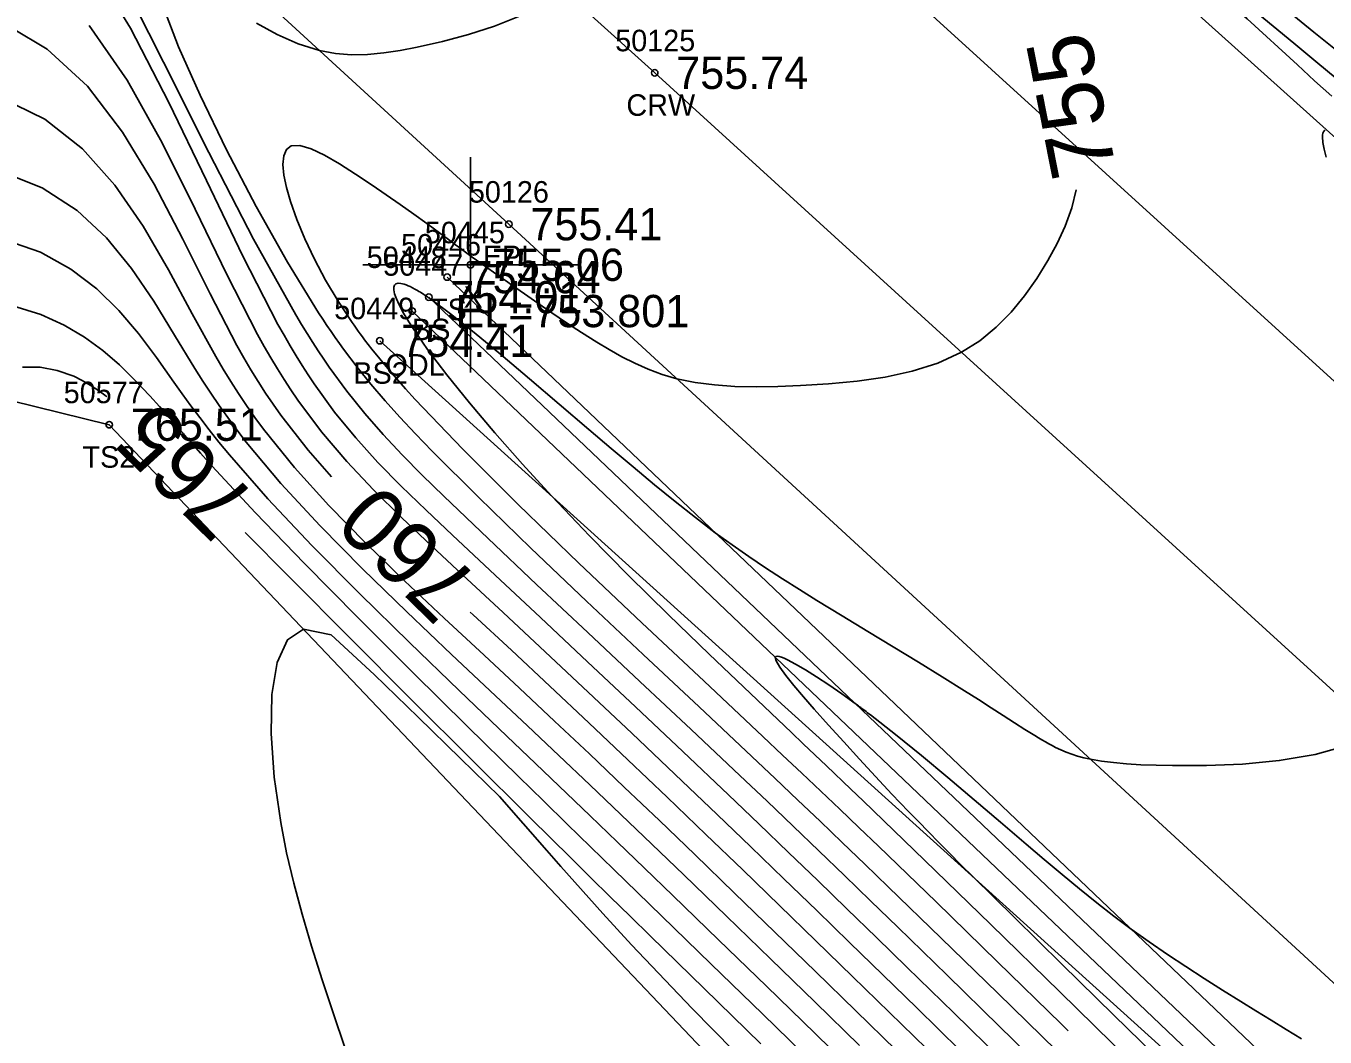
# Model space of a CAD drawing. Extents: x 1378535 to 1380697, y 997729 to 1000024.
# Drawn here: x 1379172.5 to 1379232.9, y 999353.4 to 999400.4 of the extents above; entities that cross this region are included whole.
import ezdxf

# ---------------------------------------------------------------- set-up
doc = ezdxf.new("R2010")
doc.units = 0
for name, color, linetype in [('RD_DTM_BkLn1', 7, 'Continuous'), ('RD_DTM_BkLn2', 7, 'Continuous'), ('RD_DTM_BkLn_txCode', 7, 'Continuous'), ('RD_DTM_Major1', 7, 'Continuous'), ('RD_DTM_Major1_Lbl', 7, 'Continuous'), ('RD_DTM_Minor1', 7, 'Continuous'), ('RD_EX_H2O', 7, 'Continuous'), ('RD_EX_H2O_txCode', 7, 'Continuous'), ('RD_EX_Misc', 7, 'Continuous'), ('RD_EX_Misc_txCode', 7, 'Continuous'), ('RD_EX_Road', 7, 'Continuous'), ('RD_EX_Road_txCode', 7, 'Continuous'), ('RD_EX_TX_H2O_ELEV', 7, 'Continuous'), ('RD_EX_TX_Misc_ELEV', 7, 'Continuous'), ('RD_EX_TX_Road_ELEV', 7, 'Continuous'), ('RD_HC_Survey_ELEV', 7, 'Continuous'), ('RD_HC_Survey_txCode', 7, 'Continuous'), ('RD_SMD_Locator', 7, 'Continuous')]:
    doc.layers.add(name, color=color, linetype=linetype)

msp = doc.modelspace()

# ---------------------------------------------------------------- linework, layer by layer
at = {"layer": 'RD_DTM_BkLn1'}
msp.add_lwpolyline([(1379644.889, 998995.516), (1379603.59, 999033.022), (1379560.539, 999073.024), (1379518.05, 999111.381), (1379475.069, 999150.602), (1379431.045, 999190.013), (1379385.062, 999231.968), (1379339.18, 999273.058), (1379294.588, 999314.047), (1379247.38, 999356.59), (1379201.7, 999398.205), (1379156.533, 999438.891)], dxfattribs=at)
at = {"layer": 'RD_DTM_BkLn2'}
for points in [[(1379481.385, 999178.365), (1379447.274, 999202.26), (1379412.093, 999233.015), (1379364.552, 999275.831), (1379323.483, 999312.277), (1379294.141, 999341.029), (1379256.243, 999374.618), (1379213.663, 999412.855)], [(1379422.11, 999174.038), (1379389.879, 999205.727), (1379342.539, 999249.014), (1379302.111, 999287.001), (1379269.159, 999317.003), (1379233.698, 999349.016), (1379192.053, 999388.71)], [(1379416.856, 999168.193), (1379377.071, 999191.565), (1379325.922, 999232.844), (1379290.492, 999266.41), (1379257.214, 999297.274), (1379219.38, 999336.566), (1379176.35, 999381.85), (1379150.26, 999388.272), (1379142.877, 999355.719), (1379128.704, 999334.594)], [(1379421.214, 999173.225), (1379388.229, 999203.971), (1379341.414, 999247.946), (1379301.361, 999286.165), (1379268.541, 999316.597), (1379232.764, 999348.171), (1379191.201, 999387.775)], [(1379419.41, 999171.315), (1379387.008, 999202.669), (1379340.023, 999246.475), (1379299.524, 999284.034), (1379266.42, 999314.901), (1379231.873, 999346.942), (1379188.922, 999385.752)]]:
    msp.add_lwpolyline(points, dxfattribs=at)
at = {"layer": 'RD_DTM_Major1'}
for points in [[(1379233.163, 999397.115), (1379232.37, 999397.836), (1379231.568, 999398.569), (1379229.229, 999400.717), (1379227.056, 999402.595), (1379224.995, 999404.233), (1379222.836, 999405.949), (1379220.971, 999407.183), (1379219.75, 999407.389), (1379219.274, 999407.101), (1379218.982, 999406.534), (1379218.856, 999405.739), (1379218.877, 999404.764), (1379219.027, 999403.659), (1379219.288, 999402.472), (1379219.571, 999401.489)], [(1379186.679, 999379.42), (1379185.588, 999380.663), (1379184.324, 999382.29), (1379183.963, 999382.801), (1379183.613, 999383.32), (1379183.272, 999383.851), (1379182.937, 999384.396), (1379182.608, 999384.957), (1379182.282, 999385.535), (1379181.038, 999387.926), (1379179.771, 999390.471), (1379178.432, 999393.025), (1379176.969, 999395.445), (1379175.332, 999397.587), (1379173.471, 999399.305), (1379171.807, 999400.292)], [(1379221.295, 999392.761), (1379221.081, 999391.921), (1379220.774, 999391.083), (1379220.397, 999390.272), (1379219.967, 999389.482), (1379219.454, 999388.645), (1379218.89, 999387.839), (1379218.266, 999387.078), (1379217.574, 999386.378), (1379216.808, 999385.752), (1379215.958, 999385.216), (1379214.861, 999384.717), (1379213.669, 999384.339), (1379212.407, 999384.064), (1379211.102, 999383.873), (1379209.781, 999383.746), (1379208.471, 999383.666), (1379207.426, 999383.625), (1379206.411, 999383.611), (1379205.429, 999383.632), (1379204.485, 999383.696), (1379203.584, 999383.813), (1379202.728, 999383.989), (1379202.047, 999384.188), (1379201.397, 999384.429), (1379200.773, 999384.705), (1379200.171, 999385.01), (1379199.586, 999385.338), (1379199.012, 999385.682), (1379198.3, 999386.131), (1379197.603, 999386.589), (1379196.925, 999387.047), (1379196.271, 999387.498), (1379195.644, 999387.935), (1379195.048, 999388.351), (1379194.761, 999388.55), (1379194.482, 999388.743), (1379194.209, 999388.932), (1379193.94, 999389.12), (1379193.674, 999389.308), (1379193.41, 999389.498), (1379193.221, 999389.636), (1379193.031, 999389.776), (1379192.839, 999389.919), (1379192.644, 999390.065), (1379192.445, 999390.214), (1379192.241, 999390.366), (1379191.692, 999390.772), (1379191.11, 999391.197), (1379190.5, 999391.637), (1379189.868, 999392.085), (1379189.222, 999392.537), (1379188.566, 999392.987), (1379187.798, 999393.501), (1379187.053, 999393.973), (1379186.355, 999394.371), (1379185.732, 999394.664), (1379185.208, 999394.819), (1379184.808, 999394.805), (1379184.583, 999394.642), (1379184.457, 999394.352), (1379184.421, 999393.95), (1379184.466, 999393.451), (1379184.585, 999392.871), (1379184.769, 999392.225), (1379185.064, 999391.383), (1379185.437, 999390.484), (1379185.884, 999389.543), (1379186.401, 999388.573), (1379186.986, 999387.59), (1379187.633, 999386.607), (1379187.727, 999386.472), (1379187.823, 999386.337), (1379187.92, 999386.203), (1379188.018, 999386.068), (1379188.118, 999385.934), (1379188.219, 999385.799), (1379188.56, 999385.356), (1379188.919, 999384.91), (1379189.298, 999384.457), (1379189.699, 999383.993), (1379190.123, 999383.515), (1379190.573, 999383.021), (1379192.778, 999380.713), (1379195.357, 999378.146), (1379198.176, 999375.422), (1379201.099, 999372.647), (1379203.994, 999369.925), (1379206.726, 999367.36), (1379207.647, 999366.492), (1379208.542, 999365.647), (1379209.422, 999364.812), (1379210.299, 999363.976), (1379211.187, 999363.128), (1379212.096, 999362.256), (1379214.778, 999359.667), (1379217.637, 999356.888), (1379220.59, 999354.004), (1379220.921, 999353.679)], [(1379176.242, 999383.147), (1379176.212, 999383.17), (1379175.843, 999383.443), (1379175.47, 999383.69), (1379175.09, 999383.909), (1379174.699, 999384.099), (1379173.933, 999384.372), (1379173.133, 999384.519), (1379172.318, 999384.519)], [(1379206.625, 999353.082), (1379203.998, 999355.642), (1379201.5, 999358.081), (1379200.555, 999359.007), (1379199.632, 999359.912), (1379198.719, 999360.809), (1379197.802, 999361.712), (1379196.869, 999362.633), (1379195.906, 999363.586), (1379193.234, 999366.239), (1379190.399, 999369.066), (1379187.53, 999371.939), (1379184.754, 999374.73), (1379182.661, 999376.844)], [(1379214.326, 999352.856), (1379212.605, 999354.538), (1379210.897, 999356.204), (1379209.196, 999357.861), (1379207.497, 999359.511), (1379205.793, 999361.159), (1379204.081, 999362.809), (1379202.273, 999364.54), (1379200.458, 999366.27), (1379198.642, 999367.989), (1379196.832, 999369.691), (1379195.038, 999371.366), (1379193.266, 999373.008), (1379193.122, 999373.141)]]:
    msp.add_lwpolyline(points, dxfattribs=at)
at = {"layer": 'RD_DTM_Minor1'}
for points in [[(1379175.503, 999403.265), (1379177.331, 999400.271), (1379179.125, 999396.827), (1379180.873, 999393.205), (1379182.565, 999389.676), (1379184.189, 999386.513), (1379184.471, 999386.008), (1379184.751, 999385.522), (1379185.03, 999385.053), (1379185.31, 999384.601), (1379185.59, 999384.164), (1379185.872, 999383.742), (1379186.818, 999382.438), (1379187.802, 999381.235), (1379188.833, 999380.097), (1379189.921, 999378.989), (1379191.074, 999377.874), (1379192.302, 999376.717), (1379194.279, 999374.864), (1379196.39, 999372.886), (1379198.584, 999370.828), (1379200.806, 999368.738), (1379203.004, 999366.662), (1379205.124, 999364.649), (1379206.543, 999363.293), (1379207.92, 999361.972), (1379209.276, 999360.664), (1379210.632, 999359.35), (1379212.011, 999358.01), (1379213.434, 999356.625), (1379215.597, 999354.515), (1379217.848, 999352.315)], [(1379176.824, 999402.752), (1379178.869, 999398.698), (1379180.977, 999394.494), (1379183.058, 999390.468), (1379185.022, 999386.949), (1379185.287, 999386.509), (1379185.548, 999386.084), (1379185.806, 999385.675), (1379186.062, 999385.281), (1379186.315, 999384.9), (1379186.568, 999384.531), (1379187.392, 999383.401), (1379188.222, 999382.367), (1379189.073, 999381.395), (1379189.96, 999380.454), (1379190.898, 999379.511), (1379191.902, 999378.532), (1379193.958, 999376.562), (1379196.213, 999374.426), (1379198.59, 999372.19), (1379201.01, 999369.92), (1379203.394, 999367.682), (1379205.664, 999365.541), (1379206.921, 999364.348), (1379208.134, 999363.191), (1379209.325, 999362.049), (1379210.517, 999360.901), (1379211.732, 999359.726), (1379212.992, 999358.503), (1379215.294, 999356.263), (1379217.732, 999353.884), (1379220.241, 999351.429)], [(1379233.418, 999397.916), (1379232.425, 999398.735), (1379231.402, 999399.581), (1379228.789, 999401.749)], [(1379178.865, 999401.242), (1379179.574, 999399.418), (1379180.579, 999397.158), (1379181.806, 999394.626), (1379183.181, 999391.989), (1379184.629, 999389.41), (1379186.075, 999387.056), (1379186.27, 999386.757), (1379186.465, 999386.465), (1379186.659, 999386.18), (1379186.852, 999385.901), (1379187.044, 999385.629), (1379187.236, 999385.362), (1379187.867, 999384.523), (1379188.507, 999383.727), (1379189.166, 999382.956), (1379189.854, 999382.193), (1379190.581, 999381.419), (1379191.358, 999380.619), (1379193.519, 999378.462), (1379195.943, 999376.112), (1379198.527, 999373.653), (1379201.168, 999371.165), (1379203.762, 999368.731), (1379206.208, 999366.433), (1379207.299, 999365.403), (1379208.351, 999364.405), (1379209.383, 999363.421), (1379210.416, 999362.433), (1379211.467, 999361.422), (1379212.556, 999360.371), (1379215.013, 999357.988), (1379217.644, 999355.425), (1379220.372, 999352.759)], [(1379233.488, 999399.159), (1379232.34, 999400.094), (1379231.158, 999401.059)], [(1379215.901, 999352.766), (1379213.878, 999354.742), (1379212.302, 999356.281), (1379210.759, 999357.784), (1379209.233, 999359.267), (1379207.709, 999360.744), (1379206.17, 999362.228), (1379204.601, 999363.735), (1379202.636, 999365.611), (1379200.631, 999367.515), (1379198.613, 999369.419), (1379196.613, 999371.298), (1379194.656, 999373.124), (1379192.773, 999374.873), (1379191.325, 999376.214), (1379189.943, 999377.519), (1379188.63, 999378.818), (1379187.386, 999380.143), (1379186.213, 999381.525), (1379185.112, 999382.995), (1379184.79, 999383.465), (1379184.474, 999383.948), (1379184.163, 999384.445), (1379183.854, 999384.959), (1379183.548, 999385.491), (1379183.242, 999386.042), (1379181.815, 999388.83), (1379180.348, 999391.867), (1379178.811, 999394.946), (1379177.179, 999397.862), (1379175.422, 999400.406)], [(1379195.414, 999400.831), (1379194.252, 999400.375), (1379193.053, 999399.989), (1379191.844, 999399.666), (1379190.654, 999399.398), (1379189.871, 999399.247), (1379189.106, 999399.13), (1379188.353, 999399.059), (1379187.607, 999399.045), (1379186.865, 999399.102), (1379186.121, 999399.239), (1379185.133, 999399.554), (1379184.151, 999399.991), (1379183.195, 999400.51)], [(1379212.921, 999352.781), (1379211.049, 999354.609), (1379209.168, 999356.443), (1379207.286, 999358.272), (1379205.415, 999360.085), (1379203.563, 999361.872), (1379201.917, 999363.452), (1379200.288, 999365.009), (1379198.666, 999366.549), (1379197.046, 999368.078), (1379195.42, 999369.604), (1379193.779, 999371.132), (1379191.921, 999372.856), (1379190.072, 999374.591), (1379188.271, 999376.338), (1379186.553, 999378.096), (1379184.957, 999379.865), (1379183.519, 999381.645), (1379183.117, 999382.19), (1379182.731, 999382.738), (1379182.359, 999383.293), (1379181.998, 999383.856), (1379181.646, 999384.43), (1379181.3, 999385.018), (1379180.21, 999386.998), (1379179.105, 999389.05), (1379177.926, 999391.076), (1379176.615, 999392.983), (1379175.113, 999394.673), (1379173.361, 999396.051), (1379171.299, 999397.054)], [(1379232.865, 999395.54), (1379232.817, 999395.506), (1379232.78, 999395.456), (1379232.754, 999395.392), (1379232.737, 999395.313), (1379232.731, 999395.221), (1379232.748, 999394.969), (1379232.807, 999394.657), (1379232.903, 999394.286)], [(1379211.217, 999352.996), (1379209.152, 999355.009), (1379207.083, 999357.021), (1379205.039, 999359.003), (1379203.05, 999360.926), (1379201.568, 999362.351), (1379200.119, 999363.739), (1379198.685, 999365.107), (1379197.248, 999366.471), (1379195.793, 999367.847), (1379194.3, 999369.251), (1379192.254, 999371.173), (1379190.173, 999373.146), (1379188.119, 999375.146), (1379186.152, 999377.145), (1379184.331, 999379.118), (1379182.718, 999381.039), (1379182.276, 999381.61), (1379181.856, 999382.177), (1379181.454, 999382.743), (1379181.068, 999383.309), (1379180.694, 999383.879), (1379180.329, 999384.456), (1379179.385, 999386.015), (1379178.424, 999387.584), (1379177.387, 999389.108), (1379176.216, 999390.532), (1379174.852, 999391.8), (1379173.237, 999392.857), (1379170.762, 999393.841)], [(1379211.404, 999351.36), (1379209.154, 999353.551), (1379206.893, 999355.751), (1379204.671, 999357.908), (1379202.54, 999359.971), (1379201.228, 999361.236), (1379199.955, 999362.462), (1379198.7, 999363.668), (1379196.158, 999366.101), (1379194.83, 999367.369), (1379192.605, 999369.496), (1379190.297, 999371.721), (1379187.991, 999373.988), (1379185.772, 999376.237), (1379183.725, 999378.412), (1379181.933, 999380.456), (1379181.45, 999381.044), (1379180.994, 999381.618), (1379180.56, 999382.18), (1379180.146, 999382.734), (1379179.745, 999383.282), (1379179.354, 999383.827), (1379178.543, 999384.968), (1379177.707, 999386.087), (1379176.798, 999387.159), (1379175.767, 999388.162), (1379174.567, 999389.071), (1379173.148, 999389.861), (1379170.276, 999390.867)], [(1379233.952, 999366.959), (1379232.393, 999366.527), (1379230.724, 999366.242), (1379229.016, 999366.079), (1379227.338, 999366.009), (1379225.762, 999366.005), (1379225.001, 999366.02), (1379224.289, 999366.048), (1379223.627, 999366.088), (1379223.017, 999366.143), (1379222.46, 999366.213), (1379221.959, 999366.3), (1379221.645, 999366.371), (1379221.354, 999366.45), (1379221.081, 999366.537), (1379220.824, 999366.634), (1379220.576, 999366.739), (1379220.335, 999366.853), (1379220.176, 999366.934), (1379220.017, 999367.019), (1379219.857, 999367.109), (1379219.695, 999367.202), (1379219.531, 999367.3), (1379219.363, 999367.401), (1379218.906, 999367.686), (1379218.418, 999367.998), (1379217.896, 999368.335), (1379217.338, 999368.697), (1379216.741, 999369.081), (1379216.105, 999369.485), (1379215.066, 999370.133), (1379213.953, 999370.814), (1379211.599, 999372.24), (1379210.406, 999372.964), (1379209.233, 999373.684), (1379208.424, 999374.187), (1379207.632, 999374.69), (1379206.851, 999375.199), (1379206.075, 999375.721), (1379205.299, 999376.262), (1379204.517, 999376.83), (1379203.592, 999377.532), (1379202.649, 999378.277), (1379201.685, 999379.062), (1379200.697, 999379.885), (1379199.683, 999380.743), (1379198.638, 999381.634), (1379197.264, 999382.81), (1379195.884, 999383.985), (1379194.549, 999385.11), (1379193.308, 999386.134), (1379192.208, 999387.008), (1379191.3, 999387.681), (1379191.268, 999387.703), (1379191.236, 999387.725), (1379191.205, 999387.747), (1379191.174, 999387.768), (1379191.143, 999387.789), (1379191.113, 999387.809), (1379191.034, 999387.861), (1379190.958, 999387.911), (1379190.884, 999387.958), (1379190.813, 999388.002), (1379190.744, 999388.044), (1379190.677, 999388.084), (1379190.556, 999388.152), (1379190.442, 999388.213), (1379190.336, 999388.265), (1379190.236, 999388.31), (1379190.144, 999388.347), (1379190.058, 999388.378), (1379189.9, 999388.418), (1379189.77, 999388.427), (1379189.671, 999388.402), (1379189.604, 999388.342), (1379189.571, 999388.246), (1379189.573, 999388.11), (1379189.614, 999387.924), (1379189.696, 999387.694), (1379189.819, 999387.422), (1379189.984, 999387.109), (1379190.19, 999386.755), (1379190.438, 999386.362), (1379191.148, 999385.343), (1379192.042, 999384.166), (1379193.094, 999382.863), (1379194.274, 999381.469), (1379195.552, 999380.018), (1379196.901, 999378.542), (1379198.666, 999376.686), (1379200.484, 999374.843), (1379202.345, 999373.01), (1379204.236, 999371.183), (1379206.146, 999369.36), (1379208.062, 999367.538), (1379208.601, 999367.025), (1379209.142, 999366.509), (1379209.689, 999365.988), (1379210.808, 999364.917), (1379211.386, 999364.362), (1379214.233, 999361.617), (1379217.315, 999358.626), (1379220.529, 999355.492), (1379223.771, 999352.319)], [(1379209.184, 999352.056), (1379206.726, 999354.447), (1379204.315, 999356.79), (1379202.029, 999359.013), (1379200.896, 999360.114), (1379199.799, 999361.181), (1379198.718, 999362.231), (1379197.635, 999363.286), (1379196.531, 999364.364), (1379195.385, 999365.483), (1379192.984, 999367.837), (1379190.454, 999370.335), (1379187.9, 999372.885), (1379185.426, 999375.396), (1379183.136, 999377.775), (1379181.133, 999379.93), (1379180.595, 999380.529), (1379180.087, 999381.101), (1379179.603, 999381.65), (1379179.137, 999382.179), (1379178.684, 999382.69), (1379178.236, 999383.187), (1379177.544, 999383.927), (1379176.826, 999384.633), (1379176.055, 999385.297), (1379175.206, 999385.912), (1379174.252, 999386.472), (1379173.168, 999386.97), (1379170.757, 999387.711)], [(1379206.354, 999351.757), (1379203.436, 999354.719), (1379200.624, 999357.678), (1379199.953, 999358.405), (1379199.292, 999359.129), (1379198.637, 999359.854), (1379197.986, 999360.583), (1379197.335, 999361.318), (1379196.681, 999362.062), (1379194.489, 999364.569), (1379192.672, 999366.337), (1379190.699, 999368.258), (1379188.657, 999370.246), (1379186.663, 999372.088), (1379185.374, 999372.353), (1379184.635, 999371.858), (1379184.155, 999370.804), (1379183.908, 999369.31), (1379183.87, 999367.493), (1379184.015, 999365.47), (1379184.318, 999363.359), (1379184.594, 999361.959), (1379184.927, 999360.549), (1379185.314, 999359.109), (1379185.756, 999357.614), (1379186.25, 999356.045), (1379186.795, 999354.377), (1379188.653, 999348.903)], [(1379231.765, 999353.307), (1379231.053, 999353.737), (1379230.346, 999354.169), (1379229.642, 999354.604), (1379228.938, 999355.041), (1379228.086, 999355.574), (1379227.233, 999356.113), (1379226.38, 999356.663), (1379225.53, 999357.227), (1379224.683, 999357.808), (1379223.842, 999358.41), (1379223.042, 999359.01), (1379222.243, 999359.633), (1379221.441, 999360.279), (1379220.631, 999360.948), (1379219.807, 999361.64), (1379218.965, 999362.356), (1379217.772, 999363.376), (1379216.552, 999364.418), (1379215.32, 999365.46), (1379214.094, 999366.48), (1379212.891, 999367.455), (1379211.725, 999368.364), (1379211.659, 999368.415), (1379211.592, 999368.465), (1379211.526, 999368.515), (1379211.46, 999368.565), (1379211.394, 999368.614), (1379211.328, 999368.664), (1379211.276, 999368.702), (1379211.224, 999368.741), (1379211.172, 999368.779), (1379211.12, 999368.818), (1379211.068, 999368.856), (1379211.016, 999368.894), (1379210.391, 999369.343), (1379209.789, 999369.758), (1379209.224, 999370.132), (1379208.707, 999370.456), (1379208.251, 999370.722), (1379207.87, 999370.922), (1379207.718, 999370.992), (1379207.587, 999371.043), (1379207.479, 999371.075), (1379207.395, 999371.087), (1379207.337, 999371.076), (1379207.305, 999371.042), (1379207.34, 999370.87), (1379207.511, 999370.58), (1379207.796, 999370.193), (1379208.173, 999369.726), (1379208.621, 999369.199), (1379209.117, 999368.631), (1379209.782, 999367.881), (1379210.483, 999367.104), (1379211.212, 999366.307), (1379211.962, 999365.499), (1379212.726, 999364.686), (1379213.498, 999363.878), (1379213.954, 999363.405), (1379214.419, 999362.928), (1379214.898, 999362.44), (1379215.401, 999361.932), (1379215.934, 999361.398), (1379216.505, 999360.829), (1379218.415, 999358.94), (1379220.621, 999356.773), (1379223.033, 999354.414), (1379225.558, 999351.948)]]:
    msp.add_lwpolyline(points, dxfattribs=at)
at = {"layer": 'RD_EX_H2O'}
msp.add_lwpolyline([(1379420.332, 999172.473), (1379387.592, 999203.381), (1379340.587, 999247.331), (1379300.462, 999285.262), (1379267.64, 999315.764), (1379232.142, 999347.358), (1379190.433, 999387.132)], dxfattribs=at)
at = {"layer": 'RD_EX_Misc'}
for p, q in [((1379193.135, 999384.282), (1379193.135, 999394.282)), ((1379188.135, 999389.282), (1379198.135, 999389.282))]:
    msp.add_line(p, q, dxfattribs=at)
at = {"layer": 'RD_EX_Road'}
for points in [[(1379652.216, 999003.544), (1379610.671, 999040.913), (1379567.405, 999079.792), (1379524.774, 999119.811), (1379481.793, 999158.312), (1379438.693, 999197.69), (1379392.81, 999238.626), (1379346.749, 999280.784), (1379301.799, 999321.656), (1379254.546, 999364.519), (1379209.475, 999405.54), (1379163.997, 999446.485)], [(1379637.067, 998987.215), (1379597.137, 999025.676), (1379553.307, 999065.907), (1379510.702, 999104.297), (1379468.488, 999142.894), (1379424.884, 999182.89), (1379377.902, 999224.837), (1379333.605, 999264.984), (1379287.277, 999307.211), (1379240.784, 999348.984), (1379194.921, 999391.17), (1379151.382, 999431.093)]]:
    msp.add_lwpolyline(points, dxfattribs=at)
at = {"layer": 'RD_SMD_Locator'}
for centre in [(1379201.7, 999398.205), (1379194.921, 999391.17), (1379193.135, 999389.282), (1379192.053, 999388.71), (1379191.201, 999387.775), (1379190.433, 999387.132), (1379188.922, 999385.752), (1379176.35, 999381.85)]:
    msp.add_circle(centre, 0.15, dxfattribs=at)

# ---------------------------------------------------------------- texts
at = {"layer": 'RD_DTM_BkLn_txCode'}
for s, p in [('50446', (1379189.911, 999389.71)), ('50447', (1379189.083, 999388.775)), ('50449', (1379186.804, 999386.752)), ('TS', (1379191.258, 999386.71)), ('BS', (1379190.421, 999385.775)), ('BS2', (1379187.694, 999383.752)), ('50577', (1379174.232, 999382.85)), ('TS2', (1379175.106, 999379.85))]:
    msp.add_text(s, height=1, dxfattribs=at).set_placement(p)
at = {"layer": 'RD_DTM_Major1_Lbl'}
for s, rotation, p in [('755', 101.17154, (1379223.165, 999393.669)), ('765', 135.5252, (1379183.32, 999378.408)), ('760', 135.73931, (1379193.651, 999374.579))]:
    msp.add_text(s, height=3, rotation=rotation, dxfattribs=at).set_placement(p)
at = {"layer": 'RD_EX_H2O_txCode'}
for s, p in [('50448', (1379188.315, 999389.132)), ('ODL', (1379189.189, 999384.132))]:
    msp.add_text(s, height=1, dxfattribs=at).set_placement(p)
at = {"layer": 'RD_EX_Misc_txCode'}
for s, p in [('50445', (1379191.017, 999390.282)), ('X', (1379192.82, 999387.282))]:
    msp.add_text(s, height=1, dxfattribs=at).set_placement(p)
at = {"layer": 'RD_EX_Road_txCode'}
for s, p in [('50126', (1379193.063, 999392.17)), ('EPL', (1379193.716, 999389.17))]:
    msp.add_text(s, height=1, dxfattribs=at).set_placement(p)
at = {"layer": 'RD_EX_TX_H2O_ELEV'}
msp.add_text('EL=753.801', height=1.5, dxfattribs=at).set_placement((1379192.433, 999386.382))
at = {"layer": 'RD_EX_TX_Misc_ELEV'}
for s, p in [('754.64', (1379193.053, 999387.96)), ('755.06', (1379194.135, 999388.532)), ('754.01', (1379192.201, 999387.025)), ('754.41', (1379189.922, 999385.002)), ('765.51', (1379177.35, 999381.1))]:
    msp.add_text(s, height=1.5, dxfattribs=at).set_placement(p)
at = {"layer": 'RD_EX_TX_Road_ELEV'}
msp.add_text('755.41', height=1.5, dxfattribs=at).set_placement((1379195.921, 999390.42))
at = {"layer": 'RD_HC_Survey_ELEV'}
msp.add_text('755.74', height=1.5, dxfattribs=at).set_placement((1379202.7, 999397.455))
at = {"layer": 'RD_HC_Survey_txCode'}
for s, p in [('50125', (1379199.865, 999399.205)), ('CRW', (1379200.385, 999396.205))]:
    msp.add_text(s, height=1, dxfattribs=at).set_placement(p)

doc.saveas('drawing.dxf')
